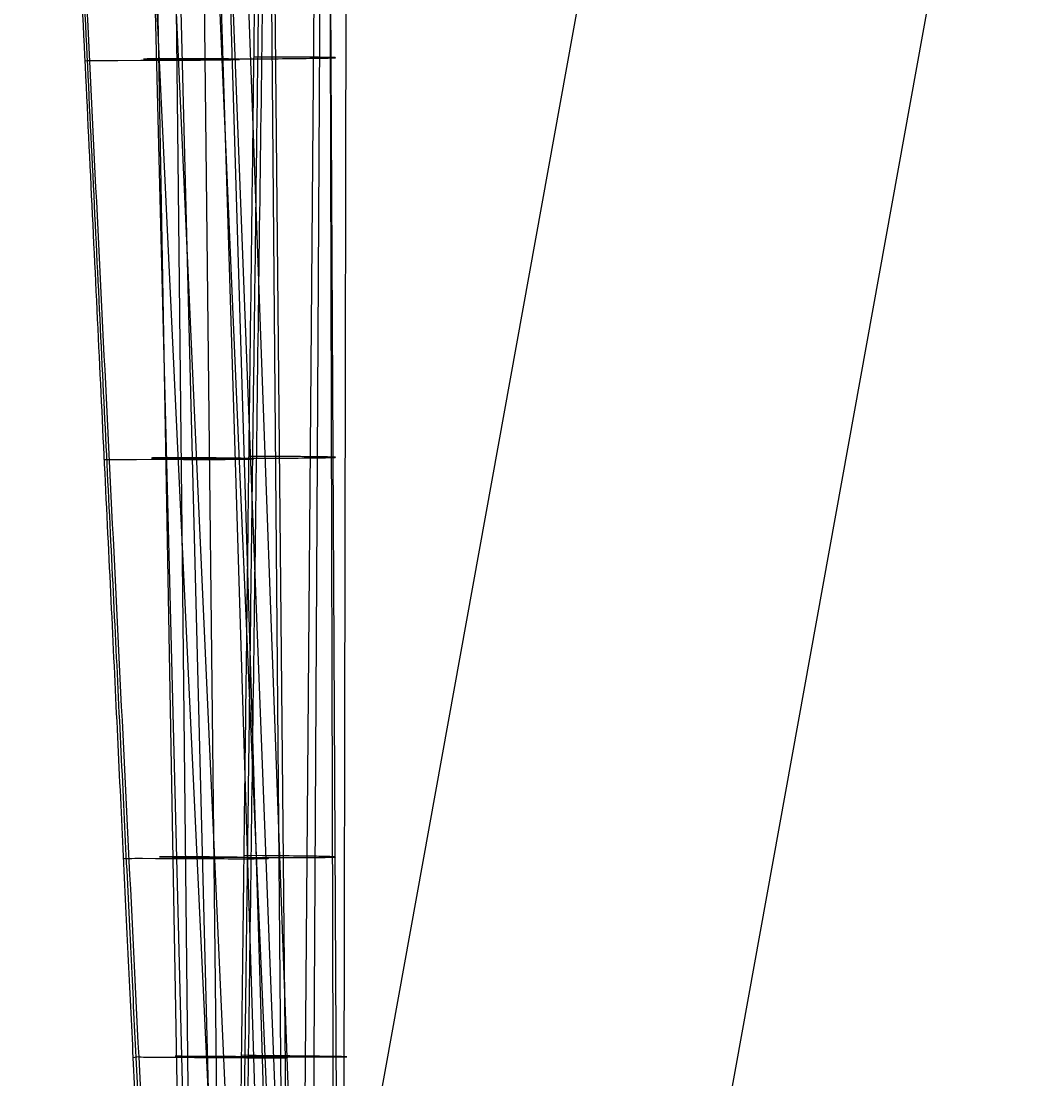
# Model space of a CAD drawing. Extents: x 1815539 to 1947826, y 273303 to 993194.
# Drawn here: x 1875921.993 to 1875923.769, y 317821.173 to 317823.012 of the extents above; entities that cross this region are included whole.
import ezdxf

# ---------------------------------------------------------------- set-up
doc = ezdxf.new("R2010")
doc.units = 0
for name, color, linetype in [('Default', 7, 'Continuous'), ('RD_P_GR_Rt', 7, 'Continuous'), ('SC_Scratch1', 7, 'Continuous')]:
    doc.layers.add(name, color=color, linetype=linetype)

msp = doc.modelspace()

# ---------------------------------------------------------------- linework, layer by layer
at = {"layer": 'Default'}
for p, q in [((1875922.5523, 317818.0858), (1875922.2823, 317824.3345)), ((1875922.3672, 317818.091), (1875922.2972, 317824.3347)), ((1875922.5068, 317818.087), (1875922.3184, 317824.335)), ((1875922.5694, 317818.0853), (1875922.3414, 317824.3353)), ((1875922.483, 317818.0877), (1875922.4222, 317824.3363)), ((1875922.4619, 317818.0883), (1875922.5129, 317824.3374)), ((1875922.557, 317818.0856), (1875922.5249, 317824.3376)), ((1875922.5486, 317818.0859), (1875922.5605, 317824.338)), ((1875922.463, 317818.0883), (1875922.1678, 317824.3331)), ((1875922.3192, 317818.0923), (1875922.2074, 317824.3336)), ((1875922.3973, 317818.0901), (1875922.2376, 317824.334)), ((1875922.1973, 317821.2115), (1875922.1874, 317821.21)), ((1875922.3885, 317821.2139), (1875922.3764, 317821.2148))]:
    msp.add_line(p, q, dxfattribs=at)
for points in [[(1875922.4941, 317818.0873), (1875922.3974, 317821.2111), (1875922.3012, 317824.3349)], [(1875922.472, 317818.0869), (1875922.4446, 317821.2112), (1875922.4176, 317824.3354)], [(1875922.485, 317818.0879), (1875922.4936, 317819.6505), (1875922.5022, 317821.2131), (1875922.511, 317822.7756), (1875922.52, 317824.3382)], [(1875922.544, 317818.0854), (1875922.5396, 317819.6484), (1875922.5354, 317821.2114), (1875922.5313, 317822.7745), (1875922.5274, 317824.3375)], [(1875922.3511, 317818.0919), (1875922.3116, 317819.6524), (1875922.2722, 317821.2129), (1875922.233, 317822.7734), (1875922.194, 317824.3338)], [(1875922.4869, 317818.086), (1875922.416, 317819.6476), (1875922.3453, 317821.2092), (1875922.2746, 317822.7708), (1875922.204, 317824.3325)], [(1875922.3175, 317818.0911), (1875922.2999, 317819.6516), (1875922.2827, 317821.2121), (1875922.2657, 317822.7726), (1875922.2488, 317824.3332)], [(1875922.553, 317818.0844), (1875922.4321, 317821.2092), (1875922.3118, 317824.3341)], [(1875922.1036, 317822.9434), (1875922.1087, 317822.9435), (1875922.1139, 317822.9435), (1875922.1191, 317822.9436), (1875922.1243, 317822.9437), (1875922.1295, 317822.9437), (1875922.1341, 317822.9438), (1875922.1382, 317822.9438), (1875922.1608, 317822.9439), (1875922.2013, 317822.9441), (1875922.2086, 317822.9442), (1875922.2159, 317822.9442), (1875922.2232, 317822.9443), (1875922.2303, 317822.9443), (1875922.2369, 317822.9443), (1875922.2432, 317822.9443), (1875922.2496, 317822.9443), (1875922.2583, 317822.9443), (1875922.267, 317822.9444), (1875922.2755, 317822.9444), (1875922.2837, 317822.9444), (1875922.2911, 317822.9444), (1875922.2982, 317822.9445), (1875922.305, 317822.9445), (1875922.3116, 317822.9446), (1875922.318, 317822.9446), (1875922.3241, 317822.9447), (1875922.3299, 317822.9447), (1875922.3353, 317822.9448), (1875922.3405, 317822.9448), (1875922.3453, 317822.9449), (1875922.3497, 317822.945), (1875922.3538, 317822.945), (1875922.3575, 317822.9451), (1875922.3608, 317822.9452), (1875922.3637, 317822.9452), (1875922.3662, 317822.9453), (1875922.3683, 317822.9454), (1875922.37, 317822.9454), (1875922.3713, 317822.9455), (1875922.3722, 317822.9456), (1875922.3726, 317822.9457), (1875922.3726, 317822.9457), (1875922.3722, 317822.9458), (1875922.3714, 317822.9459), (1875922.3701, 317822.946), (1875922.3684, 317822.946), (1875922.3663, 317822.9461), (1875922.3638, 317822.9462), (1875922.3609, 317822.9463), (1875922.3576, 317822.9463), (1875922.3534, 317822.9464), (1875922.3488, 317822.9465), (1875922.3438, 317822.9466), (1875922.3383, 317822.9466), (1875922.3324, 317822.9467), (1875922.326, 317822.9467), (1875922.3191, 317822.9468), (1875922.3119, 317822.9468), (1875922.3044, 317822.9468), (1875922.2946, 317822.9468), (1875922.2849, 317822.9468), (1875922.2753, 317822.9468), (1875922.2657, 317822.9468), (1875922.2562, 317822.9468), (1875922.2466, 317822.9468), (1875922.2371, 317822.9468), (1875922.2341, 317822.9468), (1875922.2308, 317822.9468), (1875922.2276, 317822.9467), (1875922.2245, 317822.9467), (1875922.2215, 317822.9466), (1875922.2188, 317822.9466), (1875922.2151, 317822.9465), (1875922.212, 317822.9464), (1875922.2095, 317822.9463), (1875922.2076, 317822.9463), (1875922.2065, 317822.9462), (1875922.2059, 317822.9461), (1875922.2056, 317822.9461), (1875922.2058, 317822.946), (1875922.2065, 317822.946), (1875922.2076, 317822.946), (1875922.2089, 317822.9459), (1875922.2103, 317822.9459), (1875922.2118, 317822.9459), (1875922.2132, 317822.946), (1875922.2145, 317822.946), (1875922.2158, 317822.946), (1875922.217, 317822.946), (1875922.2183, 317822.9461), (1875922.2195, 317822.9461), (1875922.2208, 317822.9461), (1875922.2223, 317822.9461), (1875922.224, 317822.9461), (1875922.2259, 317822.9461), (1875922.2282, 317822.946), (1875922.2307, 317822.946), (1875922.234, 317822.946), (1875922.2376, 317822.946), (1875922.2415, 317822.946), (1875922.2457, 317822.946), (1875922.2501, 317822.946), (1875922.2549, 317822.946), (1875922.2598, 317822.946), (1875922.265, 317822.946), (1875922.2704, 317822.946), (1875922.276, 317822.946), (1875922.2812, 317822.9461), (1875922.2865, 317822.9461), (1875922.2917, 317822.9461), (1875922.2966, 317822.9462), (1875922.3011, 317822.9462), (1875922.3053, 317822.9462), (1875922.3095, 317822.9462), (1875922.3323, 317822.9463), (1875922.3731, 317822.9466), (1875922.3824, 317822.9466), (1875922.3914, 317822.9467), (1875922.4, 317822.9467), (1875922.4083, 317822.9467), (1875922.4163, 317822.9468), (1875922.4243, 317822.9468), (1875922.4322, 317822.9469), (1875922.44, 317822.9469), (1875922.4476, 317822.947), (1875922.4551, 317822.9471), (1875922.4623, 317822.9471), (1875922.4693, 317822.9472), (1875922.476, 317822.9473), (1875922.4825, 317822.9473), (1875922.4888, 317822.9474), (1875922.4947, 317822.9475), (1875922.5003, 317822.9476), (1875922.5056, 317822.9476), (1875922.5105, 317822.9477), (1875922.5151, 317822.9478), (1875922.5193, 317822.9479), (1875922.5231, 317822.9479), (1875922.5266, 317822.948), (1875922.5297, 317822.9481), (1875922.5323, 317822.9482), (1875922.5346, 317822.9482), (1875922.5364, 317822.9483), (1875922.5378, 317822.9484), (1875922.5388, 317822.9485), (1875922.5393, 317822.9485), (1875922.5395, 317822.9486), (1875922.5391, 317822.9487), (1875922.5384, 317822.9488), (1875922.5372, 317822.9488), (1875922.5356, 317822.9489), (1875922.5336, 317822.9489), (1875922.5311, 317822.949), (1875922.5283, 317822.9491), (1875922.525, 317822.9491), (1875922.5214, 317822.9491), (1875922.5178, 317822.9492), (1875922.514, 317822.9492), (1875922.5098, 317822.9493), (1875922.5054, 317822.9493), (1875922.5007, 317822.9493), (1875922.4957, 317822.9494), (1875922.4903, 317822.9494), (1875922.4838, 317822.9494), (1875922.4771, 317822.9494), (1875922.4704, 317822.9494), (1875922.4637, 317822.9494), (1875922.4571, 317822.9494), (1875922.4275, 317822.9494), (1875922.3978, 317822.9494)], [(1875922.1371, 317822.25), (1875922.1421, 317822.2501), (1875922.1472, 317822.2501), (1875922.1522, 317822.2502), (1875922.1574, 317822.2502), (1875922.1625, 317822.2503), (1875922.1671, 317822.2503), (1875922.1711, 317822.2503), (1875922.1936, 317822.2503), (1875922.2335, 317822.2504), (1875922.2408, 317822.2504), (1875922.248, 317822.2504), (1875922.2553, 317822.2504), (1875922.2622, 317822.2504), (1875922.2688, 317822.2504), (1875922.2751, 317822.2503), (1875922.2813, 317822.2503), (1875922.2899, 317822.2503), (1875922.2984, 317822.2503), (1875922.3067, 317822.2503), (1875922.3147, 317822.2503), (1875922.3219, 317822.2503), (1875922.3287, 317822.2503), (1875922.3354, 317822.2503), (1875922.3418, 317822.2503), (1875922.3479, 317822.2503), (1875922.3537, 317822.2504), (1875922.3592, 317822.2504), (1875922.3644, 317822.2504), (1875922.3692, 317822.2505), (1875922.3737, 317822.2505), (1875922.3779, 317822.2506), (1875922.3817, 317822.2506), (1875922.3851, 317822.2507), (1875922.3881, 317822.2507), (1875922.3907, 317822.2508), (1875922.3928, 317822.2509), (1875922.3946, 317822.251), (1875922.396, 317822.251), (1875922.3969, 317822.2511), (1875922.3974, 317822.2512), (1875922.3975, 317822.2513), (1875922.3972, 317822.2513), (1875922.3965, 317822.2514), (1875922.3954, 317822.2515), (1875922.3938, 317822.2516), (1875922.3912, 317822.2517), (1875922.3881, 317822.2518), (1875922.3842, 317822.252), (1875922.3798, 317822.2521), (1875922.3754, 317822.2522), (1875922.3705, 317822.2523), (1875922.3652, 317822.2524), (1875922.3594, 317822.2525), (1875922.3533, 317822.2526), (1875922.3467, 317822.2527), (1875922.3396, 317822.2527), (1875922.3321, 317822.2528), (1875922.3244, 317822.2528), (1875922.3126, 317822.2529), (1875922.3009, 317822.253), (1875922.2893, 317822.253), (1875922.2777, 317822.2531), (1875922.2661, 317822.2532), (1875922.2546, 317822.2532), (1875922.2509, 317822.2532), (1875922.2469, 317822.2532), (1875922.243, 317822.2532), (1875922.2391, 317822.2531), (1875922.2355, 317822.2531), (1875922.2315, 317822.253), (1875922.228, 317822.253), (1875922.2251, 317822.2529), (1875922.2228, 317822.2528), (1875922.2214, 317822.2528), (1875922.2204, 317822.2527), (1875922.2198, 317822.2527), (1875922.2197, 317822.2526), (1875922.22, 317822.2526), (1875922.2207, 317822.2525), (1875922.2217, 317822.2525), (1875922.2229, 317822.2525), (1875922.2241, 317822.2525), (1875922.2254, 317822.2525), (1875922.2267, 317822.2526), (1875922.228, 317822.2526), (1875922.2293, 317822.2526), (1875922.2306, 317822.2526), (1875922.2319, 317822.2527), (1875922.2335, 317822.2526), (1875922.2353, 317822.2526), (1875922.2376, 317822.2526), (1875922.2404, 317822.2526), (1875922.2433, 317822.2525), (1875922.2466, 317822.2525), (1875922.2502, 317822.2525), (1875922.2541, 317822.2525), (1875922.2583, 317822.2525), (1875922.2628, 317822.2524), (1875922.2675, 317822.2524), (1875922.2725, 317822.2524), (1875922.2777, 317822.2524), (1875922.2832, 317822.2524), (1875922.289, 317822.2524), (1875922.2951, 317822.2524), (1875922.3009, 317822.2525), (1875922.3065, 317822.2525), (1875922.3116, 317822.2525), (1875922.3164, 317822.2525), (1875922.3391, 317822.2525), (1875922.3796, 317822.2525), (1875922.3887, 317822.2525), (1875922.3977, 317822.2526), (1875922.4063, 317822.2526), (1875922.4146, 317822.2526), (1875922.4225, 317822.2526), (1875922.4304, 317822.2526), (1875922.4382, 317822.2526), (1875922.4458, 317822.2526), (1875922.4533, 317822.2526), (1875922.4606, 317822.2527), (1875922.4676, 317822.2527), (1875922.4744, 317822.2527), (1875922.481, 317822.2528), (1875922.4873, 317822.2528), (1875922.4933, 317822.2529), (1875922.4989, 317822.2529), (1875922.5043, 317822.253), (1875922.5093, 317822.253), (1875922.5139, 317822.2531), (1875922.5182, 317822.2531), (1875922.5222, 317822.2532), (1875922.5257, 317822.2533), (1875922.5288, 317822.2533), (1875922.5316, 317822.2534), (1875922.5339, 317822.2535), (1875922.5358, 317822.2536), (1875922.5373, 317822.2536), (1875922.5384, 317822.2537), (1875922.5391, 317822.2538), (1875922.5393, 317822.2539), (1875922.5391, 317822.2539), (1875922.5384, 317822.254), (1875922.5373, 317822.2541), (1875922.5358, 317822.2542), (1875922.5339, 317822.2542), (1875922.5315, 317822.2543), (1875922.5287, 317822.2544), (1875922.5256, 317822.2545), (1875922.522, 317822.2546), (1875922.5181, 317822.2546), (1875922.5143, 317822.2547), (1875922.5101, 317822.2547), (1875922.5058, 317822.2548), (1875922.5011, 317822.2549), (1875922.4962, 317822.2549), (1875922.491, 317822.255), (1875922.4853, 317822.255), (1875922.4787, 317822.2551), (1875922.4717, 317822.2551), (1875922.4647, 317822.2552), (1875922.4578, 317822.2552), (1875922.4509, 317822.2552), (1875922.4201, 317822.2554), (1875922.3892, 317822.2556)], [(1875922.1706, 317821.5567), (1875922.1755, 317821.5567), (1875922.1804, 317821.5567), (1875922.1854, 317821.5567), (1875922.1905, 317821.5568), (1875922.1955, 317821.5568), (1875922.2001, 317821.5568), (1875922.2041, 317821.5568), (1875922.2263, 317821.5567), (1875922.2658, 317821.5566), (1875922.273, 317821.5566), (1875922.2801, 317821.5565), (1875922.2873, 317821.5565), (1875922.2942, 317821.5565), (1875922.3007, 317821.5564), (1875922.3069, 317821.5564), (1875922.313, 317821.5563), (1875922.3215, 317821.5563), (1875922.3298, 317821.5562), (1875922.3379, 317821.5562), (1875922.3458, 317821.5562), (1875922.3527, 317821.5561), (1875922.3593, 317821.5561), (1875922.3658, 317821.5561), (1875922.3719, 317821.5561), (1875922.3778, 317821.5561), (1875922.3834, 317821.5561), (1875922.3886, 317821.5561), (1875922.3935, 317821.5561), (1875922.3981, 317821.5561), (1875922.4023, 317821.5562), (1875922.4061, 317821.5562), (1875922.4096, 317821.5562), (1875922.4126, 317821.5563), (1875922.4153, 317821.5563), (1875922.4176, 317821.5564), (1875922.4195, 317821.5565), (1875922.4209, 317821.5565), (1875922.4219, 317821.5566), (1875922.4226, 317821.5567), (1875922.4228, 317821.5568), (1875922.4225, 317821.5569), (1875922.4219, 317821.5569), (1875922.4209, 317821.557), (1875922.4194, 317821.5571), (1875922.4175, 317821.5573), (1875922.4146, 317821.5574), (1875922.411, 317821.5575), (1875922.4069, 317821.5577), (1875922.4021, 317821.5578), (1875922.3973, 317821.5579), (1875922.3921, 317821.5581), (1875922.3866, 317821.5582), (1875922.3806, 317821.5583), (1875922.3742, 317821.5585), (1875922.3688, 317821.5586), (1875922.3632, 317821.5587), (1875922.3571, 317821.5588), (1875922.3508, 317821.5588), (1875922.3444, 317821.5589), (1875922.3322, 317821.559), (1875922.3202, 317821.5591), (1875922.3081, 317821.5593), (1875922.2962, 317821.5594), (1875922.2842, 317821.5595), (1875922.2722, 317821.5596), (1875922.2684, 317821.5596), (1875922.2644, 317821.5597), (1875922.2603, 317821.5596), (1875922.2563, 317821.5596), (1875922.2524, 317821.5596), (1875922.248, 317821.5595), (1875922.2442, 317821.5595), (1875922.2409, 317821.5594), (1875922.2381, 317821.5594), (1875922.2364, 317821.5594), (1875922.2351, 317821.5593), (1875922.2341, 317821.5593), (1875922.2336, 317821.5592), (1875922.2335, 317821.5592), (1875922.2339, 317821.5591), (1875922.2346, 317821.5591), (1875922.2355, 317821.5591), (1875922.2365, 317821.5591), (1875922.2376, 317821.5591), (1875922.2387, 317821.5591), (1875922.2398, 317821.5591), (1875922.2409, 317821.5592), (1875922.2419, 317821.5592), (1875922.243, 317821.5592), (1875922.2443, 317821.5592), (1875922.2458, 317821.5592), (1875922.2477, 317821.5592), (1875922.2501, 317821.5591), (1875922.2527, 317821.5591), (1875922.2556, 317821.559), (1875922.259, 317821.559), (1875922.2626, 317821.559), (1875922.2665, 317821.5589), (1875922.2707, 317821.5589), (1875922.2752, 317821.5589), (1875922.28, 317821.5589), (1875922.285, 317821.5588), (1875922.2903, 317821.5588), (1875922.296, 317821.5588), (1875922.3019, 317821.5588), (1875922.3077, 317821.5588), (1875922.3133, 317821.5588), (1875922.3185, 317821.5587), (1875922.3233, 317821.5587), (1875922.3346, 317821.5587), (1875922.3458, 317821.5587), (1875922.386, 317821.5585), (1875922.3945, 317821.5585), (1875922.4029, 317821.5585), (1875922.411, 317821.5584), (1875922.4187, 317821.5584), (1875922.4261, 317821.5584), (1875922.4334, 317821.5583), (1875922.4419, 317821.5583), (1875922.4502, 317821.5583), (1875922.4583, 317821.5583), (1875922.4661, 317821.5583), (1875922.473, 317821.5583), (1875922.4796, 317821.5583), (1875922.4859, 317821.5583), (1875922.492, 317821.5583), (1875922.4978, 317821.5583), (1875922.5032, 317821.5584), (1875922.5083, 317821.5584), (1875922.513, 317821.5584), (1875922.5174, 317821.5585), (1875922.5214, 317821.5585), (1875922.5251, 317821.5586), (1875922.5283, 317821.5586), (1875922.5311, 317821.5587), (1875922.5335, 317821.5587), (1875922.5355, 317821.5588), (1875922.5371, 317821.5589), (1875922.5383, 317821.5589), (1875922.539, 317821.559), (1875922.5394, 317821.5591), (1875922.5392, 317821.5592), (1875922.5387, 317821.5593), (1875922.5377, 317821.5593), (1875922.5363, 317821.5594), (1875922.5344, 317821.5595), (1875922.5321, 317821.5596), (1875922.5295, 317821.5597), (1875922.5264, 317821.5598), (1875922.5229, 317821.5599), (1875922.519, 317821.56), (1875922.5148, 317821.5601), (1875922.5107, 317821.5602), (1875922.5064, 317821.5603), (1875922.5017, 317821.5604), (1875922.4968, 317821.5604), (1875922.4917, 317821.5605), (1875922.4863, 317821.5606), (1875922.4805, 317821.5607), (1875922.4735, 317821.5608), (1875922.4663, 317821.5608), (1875922.4591, 317821.5609), (1875922.4519, 317821.561), (1875922.4447, 317821.5611), (1875922.4127, 317821.5614), (1875922.3807, 317821.5617)]]:
    msp.add_lwpolyline(points, dxfattribs=at)
for points, degree in [([(1875922.3382, 317818.0924), (1875922.3636, 317820.174), (1875922.3891, 317822.2556), (1875922.4151, 317824.3372)], 2), ([(1875922.3426, 317818.092), (1875922.3691, 317820.1736), (1875922.3957, 317822.2552), (1875922.4226, 317824.3368)], 2), ([(1875922.3469, 317818.0915), (1875922.4301, 317824.3364)], 1), ([(1875922.0366, 317824.3301), (1875922.1371, 317822.25), (1875922.2376, 317820.1699), (1875922.3385, 317818.0899)], 2), ([(1875922.0398, 317824.3308), (1875922.1415, 317822.2508), (1875922.2432, 317820.1707), (1875922.3451, 317818.0906)], 2), ([(1875922.0429, 317824.3315), (1875922.3517, 317818.0914)], 1), ([(1875922.1973, 317821.2115), (1875922.2039, 317821.2114), (1875922.2109, 317821.2114), (1875922.2321, 317821.2112), (1875922.2614, 317821.211), (1875922.2966, 317821.2108), (1875922.32, 317821.2107), (1875922.3425, 317821.2105), (1875922.3729, 317821.2103), (1875922.3967, 317821.2102), (1875922.4178, 317821.2101), (1875922.4358, 317821.2101), (1875922.4469, 317821.2101), (1875922.4541, 317821.2102), (1875922.4574, 317821.2103), (1875922.4528, 317821.2104), (1875922.4447, 317821.2106), (1875922.4382, 317821.2107), (1875922.4231, 317821.2109), (1875922.4081, 317821.2111), (1875922.3919, 317821.2112), (1875922.3788, 317821.2114), (1875922.3602, 317821.2116), (1875922.3313, 317821.2119), (1875922.3078, 317821.2121), (1875922.2936, 317821.2123), (1875922.2857, 317821.2124), (1875922.2792, 317821.2125), (1875922.2669, 317821.2126), (1875922.2613, 317821.2128), (1875922.2602, 317821.2129), (1875922.2607, 317821.2129), (1875922.2638, 317821.2129), (1875922.2666, 317821.213), (1875922.2694, 317821.213), (1875922.2717, 317821.2131), (1875922.2791, 317821.2131), (1875922.2918, 317821.2131), (1875922.3125, 317821.213), (1875922.3199, 317821.2129), (1875922.3322, 317821.2128), (1875922.3398, 317821.2128), (1875922.3672, 317821.2126), (1875922.3869, 317821.2124), (1875922.4172, 317821.2122), (1875922.4278, 317821.2122), (1875922.4528, 317821.212), (1875922.467, 317821.2119), (1875922.4928, 317821.2118), (1875922.5166, 317821.2116), (1875922.534, 317821.2116), (1875922.5479, 317821.2116), (1875922.5579, 317821.2116), (1875922.5601, 317821.2117), (1875922.5582, 317821.2119), (1875922.5552, 317821.2119), (1875922.5453, 317821.2121), (1875922.5315, 317821.2123), (1875922.5111, 317821.2126), (1875922.4936, 317821.2128), (1875922.4745, 317821.213), (1875922.4376, 317821.2134), (1875922.4066, 317821.2137), (1875922.3885, 317821.2139)], 3)]:
    msp.add_open_spline(points, degree=degree, dxfattribs=at)
at = {"layer": 'RD_P_GR_Rt'}
msp.add_line((1875930.5258, 317861.4684), (1875922.5817, 317817.5839), dxfattribs=at)
at = {"layer": 'SC_Scratch1'}
msp.add_line((1875921.9929, 317817.6905), (1875926.4462, 317842.2907), dxfattribs=at)

doc.saveas('drawing.dxf')
